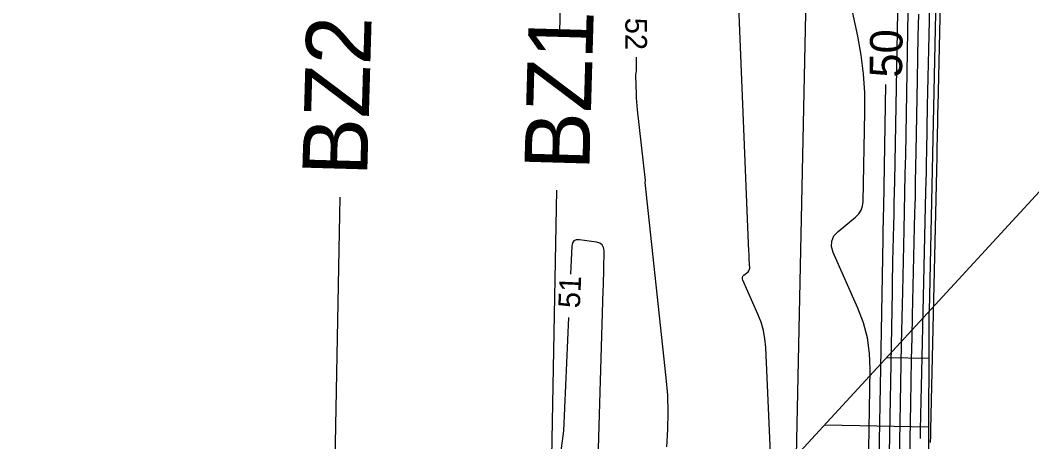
# Model space of a CAD drawing. Extents: x 2384780 to 2405861, y 547869 to 573706.
# Drawn here: x 2395630.4 to 2395723.9, y 553777.8 to 553816.8 of the extents above; entities that cross this region are included whole.
import ezdxf

# ---------------------------------------------------------------- set-up
doc = ezdxf.new("R2010")
doc.units = 0
for name, color, linetype in [('Old_Level_56', 7, 'Continuous'), ('Old_Level_6', 7, 'Continuous'), ('Old_Level_60', 7, 'Continuous'), ('Old_Level_61', 7, 'Continuous'), ('Old_Level_63', 7, 'Continuous'), ('Prop Buffer Zone 1', 7, 'Continuous'), ('Prop Buffer Zone 2', 7, 'Continuous')]:
    doc.layers.add(name, color=color, linetype=linetype)

msp = doc.modelspace()

# ---------------------------------------------------------------- linework, layer by layer
at = {"layer": 'Old_Level_56'}
for p, q in [((2395714.17625, 553726.2755), (2395714.41975, 553789.905)), ((2395710.49225, 553785.63375), (2395714.403, 553785.55125)), ((2395704.76825, 553779.40925), (2395714.37875, 553779.2065))]:
    msp.add_line(p, q, dxfattribs=at)
at = {"layer": 'Old_Level_6'}
for p, q in [((2395711.6968, 554229.78659), (2395702.13538, 553776.5459)), ((2395723.63825, 554226.88475), (2395714.41986, 553789.90496)), ((2395738.98875, 553816.62325), (2395702.1355, 553776.546))]:
    msp.add_line(p, q, dxfattribs=at)
at = {"layer": 'Old_Level_60'}
for points in [[(2395714.742, 553831.566), (2395714.334, 553814.07), (2395714.3045, 553812.76725), (2395714.277, 553811.46475), (2395714.25125, 553810.162), (2395714.2275, 553808.85925), (2395714.15325, 553804.6035), (2395714.1365, 553803.6915), (2395714.1185, 553802.77975), (2395714.09925, 553801.86775), (2395714.07875, 553800.956), (2395713.69025, 553784.267), (2395713.66025, 553782.93825), (2395713.63225, 553781.60975), (2395713.606, 553780.281), (2395713.58175, 553778.952), (2395713.568, 553778.15525)], [(2395708.73725, 553771.65475), (2395708.9625, 553784.545), (2395708.9105, 553786.00175), (2395708.7025, 553787.427), (2395708.33875, 553788.82075), (2395707.819, 553790.18275), (2395705.545, 553795.3065), (2395705.38125, 553795.86375), (2395705.40425, 553796.377), (2395705.61375, 553796.846), (2395706.01025, 553797.2705), (2395707.6105, 553798.5855), (2395707.9115, 553798.8875), (2395708.129, 553799.23025), (2395708.26275, 553799.61325), (2395708.31325, 553800.0365), (2395708.47125, 553808.287), (2395708.455, 553810.05), (2395708.3385, 553811.80375), (2395708.12175, 553813.54775), (2395707.805, 553815.28225), (2395705.67775, 553825.30875)], [(2395700.192, 553766.9995), (2395699.3115, 553786.54575), (2395699.23925, 553787.33925), (2395699.0945, 553788.11575), (2395698.8775, 553788.87525), (2395698.588, 553789.61775), (2395697.18925, 553792.76925), (2395697.1505, 553792.9005), (2395697.156, 553793.0215), (2395697.2055, 553793.13225), (2395697.299, 553793.23225), (2395697.67625, 553793.54225), (2395697.74625, 553793.6135), (2395697.79525, 553793.69425), (2395697.82275, 553793.7845), (2395697.829, 553793.88425), (2395697.7945, 553794.711), (2395697.78725, 553794.888), (2395697.77975, 553795.06525), (2395697.77225, 553795.2425), (2395697.765, 553795.4195), (2395696.5655, 553824.13225)], [(2395711.52925, 553821.00575), (2395711.19475, 553801.89275), (2395711.17625, 553800.88), (2395711.1565, 553799.8675), (2395711.135, 553798.85475), (2395711.11225, 553797.84225), (2395711.03525, 553794.5345), (2395711.01925, 553793.82575), (2395711.00425, 553793.117), (2395710.99025, 553792.408), (2395710.9775, 553791.69925), (2395710.63025, 553771.8165), (2395710.61225, 553770.828), (2395710.59275, 553769.8395), (2395710.572, 553768.85125), (2395710.54975, 553767.863), (2395710.4745, 553764.6345), (2395710.459, 553763.9425), (2395710.4445, 553763.25075), (2395710.431, 553762.559), (2395710.41825, 553761.867), (2395710.351, 553758.012)], [(2395712.43875, 553817.467), (2395712.40825, 553815.7905), (2395712.20725, 553804.30575), (2395712.17575, 553802.572), (2395712.14175, 553800.83825), (2395712.105, 553799.1045), (2395712.066, 553797.371), (2395711.934, 553791.70825), (2395711.90675, 553790.49475), (2395711.881, 553789.28125), (2395711.85725, 553788.0675), (2395711.83525, 553786.854), (2395711.61475, 553774.22775), (2395711.5835, 553772.519), (2395711.55, 553770.81), (2395711.52175, 553769.46725)], [(2395713.41875, 553817.328), (2395713.376, 553815.304), (2395713.336, 553813.27975), (2395713.29925, 553811.2555), (2395713.1835, 553804.64275), (2395713.15775, 553803.226), (2395713.12975, 553801.809), (2395713.1, 553800.392), (2395713.068, 553798.97525), (2395712.8475, 553789.5045), (2395712.80175, 553787.475), (2395712.75875, 553785.44525), (2395712.719, 553783.41575), (2395712.682, 553781.386), (2395712.5645, 553774.66225), (2395712.53825, 553773.22125), (2395712.51, 553771.7805), (2395712.47975, 553770.33975), (2395712.44725, 553768.899), (2395712.34325, 553764.422)], [(2395687.342, 553813.36275), (2395687.34175, 553812.19725), (2395687.341, 553812.16325), (2395687.3385, 553812.1295), (2395687.3345, 553812.09575), (2395687.32875, 553812.06225), (2395687.30625, 553811.94725), (2395687.30275, 553811.9265), (2395687.3, 553811.90575), (2395687.29825, 553811.88475), (2395687.2975, 553811.86375)], [(2395687.2975, 553811.86375), (2395687.29575, 553811.76575), (2395687.29525, 553811.7355), (2395687.29525, 553811.7055), (2395687.2955, 553811.6755), (2395687.296, 553811.6455), (2395687.33225, 553809.95175), (2395687.3445, 553809.589), (2395687.365, 553809.227), (2395687.394, 553808.8655), (2395687.4315, 553808.5045), (2395688.18825, 553801.9665), (2395688.18925, 553801.94675), (2395688.18825, 553801.927), (2395688.185, 553801.90775), (2395688.1795, 553801.8885), (2395688.158, 553801.8265), (2395688.15425, 553801.81325), (2395688.152, 553801.79975), (2395688.15125, 553801.786), (2395688.152, 553801.772), (2395690.09475, 553783.75875), (2395690.2265, 553782.16075), (2395690.2775, 553780.56225), (2395690.2475, 553778.963), (2395690.13675, 553777.3635)], [(2395683.54275, 553766.77225), (2395684.30625, 553791.7995), (2395684.32075, 553792.304), (2395684.33275, 553792.80875), (2395684.34275, 553793.3135), (2395684.3505, 553793.8185), (2395684.37225, 553795.4675), (2395684.3325, 553795.783), (2395684.20425, 553796.02225), (2395683.98725, 553796.18575), (2395683.6815, 553796.2735), (2395682.10425, 553796.49675), (2395681.8065, 553796.496), (2395681.5895, 553796.39825), (2395681.453, 553796.203), (2395681.39725, 553795.9105), (2395681.2795, 553793.327)], [(2395681.09775, 553789.33125), (2395680.62025, 553778.84475), (2395680.365, 553776.798)]]:
    msp.add_lwpolyline(points, dxfattribs=at)
at = {"layer": 'Old_Level_61'}
for points in [[(2395715.74675, 553832.0895), (2395715.2035, 553808.78775), (2395715.19025, 553808.2065), (2395715.178, 553807.62525), (2395715.1665, 553807.044), (2395715.156, 553806.46275), (2395715.12275, 553804.564), (2395715.11525, 553804.15725), (2395715.10725, 553803.75025), (2395715.09875, 553803.3435), (2395715.0895, 553802.93675), (2395714.532, 553778.9895), (2395714.51825, 553778.38175), (2395714.5055, 553777.774)], [(2395710.381, 553810.834), (2395710.18225, 553799.48), (2395710.177, 553799.18825), (2395710.17125, 553798.89675), (2395710.165, 553798.605), (2395710.1585, 553798.3135), (2395710.13625, 553797.361), (2395710.13175, 553797.15675), (2395710.1275, 553796.95275), (2395710.1235, 553796.7485), (2395710.11975, 553796.5445), (2395709.64575, 553769.405)]]:
    msp.add_lwpolyline(points, dxfattribs=at)
at = {"layer": 'Old_Level_63'}
msp.add_ellipse((2395727.45003, 554021.05834), major_axis=(15.71221, 376.73026), ratio=0.59897866, dxfattribs=at)
at = {"layer": 'Prop Buffer Zone 1'}
for points in [[(2395680.28425, 553815.51375), (2395680.90525, 553848.532)], [(2395678.40475, 553715.5565), (2395680.01275, 553801.06775)]]:
    msp.add_lwpolyline(points, dxfattribs=at)
at = {"layer": 'Prop Buffer Zone 2'}
msp.add_lwpolyline([(2395658.40825, 553715.9325), (2395659.997, 553800.42725)], dxfattribs=at)

# ---------------------------------------------------------------- texts
at = {"layer": 'Old_Level_60'}
for s, rotation, p in [('52', 269.9850722, (2395686.343, 553816.99275)), ('51', 87.3928833, (2395682.136, 553790.151))]:
    msp.add_text(s, height=2, rotation=rotation, dxfattribs=at).set_placement(p)
at = {"layer": 'Old_Level_61'}
msp.add_text('50', height=3, rotation=88.9976667, dxfattribs=at).set_placement((2395711.89175, 553811.4455))
at = {"layer": 'Prop Buffer Zone 1'}
msp.add_text('BZ1', height=6, rotation=88.3668167, dxfattribs=at).set_placement((2395683.01, 553802.8755))
at = {"layer": 'Prop Buffer Zone 2'}
msp.add_text('BZ2', height=6, rotation=88.3668167, dxfattribs=at).set_placement((2395662.4915, 553802.33125))

doc.saveas('drawing.dxf')
